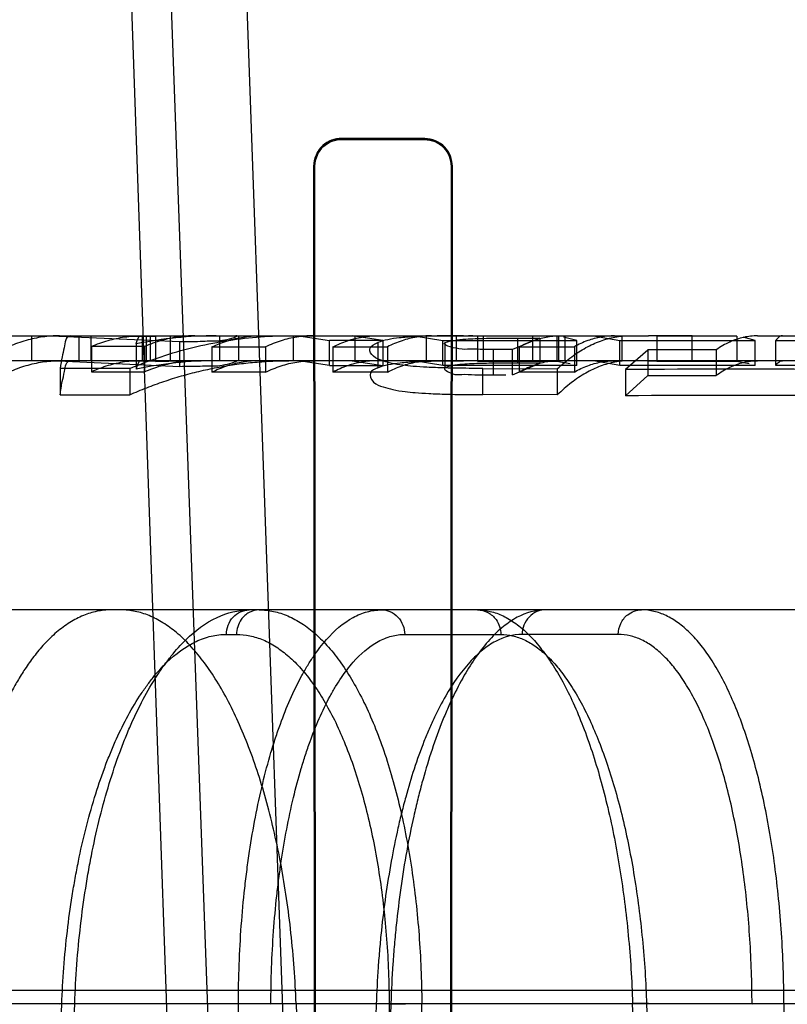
# Model space of a CAD drawing. Header units: millimetres. Extents: x 0 to 297, y 0 to 210.
# Tile 466 of 499: x 242.3335 to 242.3981, y 160.0682 to 160.1512. Entities that reach past the tile are written whole.
import ezdxf

# ---------------------------------------------------------------- set-up
doc = ezdxf.new("R2010")
doc.units = ezdxf.units.MM
doc.header["$LTSCALE"] = 16.335
doc.layers.get('0').update_dxf_attribs({"linetype": 'CONTINUOUS'})
for name, color, linetype in [('AXES_REF', 7, 'CONTINUOUS'), ('INTFCLR_1', 7, 'CONTINUOUS'), ('INTFCLR_144815', 7, 'CONTINUOUS'), ('INTFCLR_72935', 7, 'CONTINUOUS')]:
    doc.layers.add(name, color=color, linetype=linetype)

msp = doc.modelspace()

# ---------------------------------------------------------------- linework, layer by layer
at = {"color": 7, "linetype": 'Continuous'}
for radius in [6.787079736, 6.7865, 6.743039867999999]:
    msp.add_circle((241.4889109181, 154.7114647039), radius, dxfattribs=at)
for radius, start, end in [(6.72, 278.2771290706, 261.7228709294), (6.874, 113.0826918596, 346.8308908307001)]:
    msp.add_arc((241.4889109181, 154.7114647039), radius, start, end, dxfattribs=at)
at = {"layer": 'AXES_REF', "color": 9, "linetype": 'Continuous'}
msp.add_arc((241.4889109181, 154.7114647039), 6.191158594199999, 94.4118118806, 85.5881881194, dxfattribs=at)
at = {"layer": 'INTFCLR_1', "color": 9, "linetype": 'Continuous'}
for p, q in [((242.3606066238, 160.1411158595), (242.3606066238, 160.1412047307)), ((242.3676066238, 160.1411907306), (242.3676066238, 160.1411028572)), ((242.3582510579, 160.1388507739), (242.3583401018, 160.1388507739)), ((242.3698518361, 160.1388507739), (242.3699389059, 160.1388507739))]:
    msp.add_line(p, q, dxfattribs=at)
at = {"layer": 'INTFCLR_1', "color": 6, "linetype": 'Continuous'}
for p, q in [((242.3676066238, 160.1411907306), (242.3606066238, 160.1412047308)), ((242.3676066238, 160.1411028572), (242.3606066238, 160.1411158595)), ((242.3582510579, 160.1388507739), (242.3583357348, 160.0058507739)), ((242.3583401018, 160.1388507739), (242.3584190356, 160.0058507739)), ((242.3697744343, 160.0058507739), (242.3698518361, 160.1388507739)), ((242.3698561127, 160.0058507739), (242.3699389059, 160.1388507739))]:
    msp.add_line(p, q, dxfattribs=at)
for points, knots in [([(242.3606066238, 160.1412047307), (242.3600419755, 160.141205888), (242.3587952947, 160.1407466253), (242.3582501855, 160.13948768), (242.3582510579, 160.1388507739)], [0, 0, 0, 0, 0.4699318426, 1, 1, 1, 1]), ([(242.3606066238, 160.1411158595), (242.3600664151, 160.1411168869), (242.358867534, 160.1406783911), (242.3583393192, 160.139466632), (242.3583401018, 160.1388507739)], [0, 0, 0, 0, 0.467281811, 1, 1, 1, 1]), ([(242.3699389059, 160.1388507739), (242.3699396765, 160.1394271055), (242.3694659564, 160.140665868), (242.3682220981, 160.1411895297), (242.3676066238, 160.1411907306)], [0, 0, 0, 0, 0.4835781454, 1, 1, 1, 1]), ([(242.3698518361, 160.1388507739), (242.3698525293, 160.1394077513), (242.3693938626, 160.1406005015), (242.3681968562, 160.1411017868), (242.3676066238, 160.1411028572)], [0, 0, 0, 0, 0.4855058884, 1, 1, 1, 1])]:
    msp.add_open_spline(points, degree=3, knots=knots, dxfattribs=at)
at = {"layer": 'INTFCLR_144815', "color": 9, "linetype": 'Continuous'}
for p, q in [((242.3467414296, 160.0434175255), (242.3291066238, 160.5483959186)), ((242.3319163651, 160.5483959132), (242.351698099, 160.0022726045)), ((242.3579544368, 160.003166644), (242.3386308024, 160.5483959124)), ((242.3323987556, 160.1245647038), (242.361510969, 160.124564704)), ((242.3345002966, 160.1245647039), (242.3345002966, 160.1224647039)), ((242.3395074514, 160.1224647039), (242.3395074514, 160.1245647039)), ((242.3461611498, 160.1245647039), (242.3461611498, 160.1224647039)), ((242.3503424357, 160.1224647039), (242.3503424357, 160.1245647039)), ((242.3635951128, 160.1245647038), (242.3864598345, 160.1245647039)), ((242.3956365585, 160.1245647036), (242.4163899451, 160.1245647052)), ((242.3754561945, 160.1222634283), (242.3754561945, 160.1243707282)), ((242.3733659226, 160.1234160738), (242.3733659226, 160.1212720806)), ((242.79592904, 160.122464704), (242.1356661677, 160.1224647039)), ((242.3725111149, 160.1196077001), (242.3725111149, 160.1218161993)), ((243.0035594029, 160.1014647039), (242.1770648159, 160.1014647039)), ((242.3509086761, 160.099401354), (242.3517535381, 160.099401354)), ((242.3659251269, 160.099401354), (242.3740164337, 160.099401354)), ((242.3839063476, 160.099401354), (242.3758099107, 160.099401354)), ((243.0809000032, 160.0693955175), (242.0903680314, 160.0693955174)), ((242.1512464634, 160.0682964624), (243.0344403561, 160.0682964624)), ((242.3343641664, 159.9964647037), (242.3370439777, 160.0682232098)), ((242.3354463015, 159.9964647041), (242.3381334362, 160.0682964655)), ((242.3368641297, 160.0682623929), (242.3381334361, 160.0682964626)), ((242.3517372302, 159.9964647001), (242.3519167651, 160.0682964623)), ((242.35465498, 160.0682232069), (242.3519167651, 160.0682964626)), ((242.3635242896, 160.0682232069), (242.3610024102, 159.9964647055)), ((242.3647559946, 160.0682964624), (242.3622268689, 159.9964647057)), ((242.3633809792, 160.0682801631), (242.3647559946, 160.0682964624)), ((242.3646178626, 160.0682232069), (242.3649966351, 159.9964647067)), ((242.3677452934, 159.9964647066), (242.367361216, 160.0682964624)), ((242.387572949, 159.9979918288), (242.3851178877, 160.0682964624)), ((242.386297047, 160.0682232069), (242.3888080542, 159.9964647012)), ((242.3978528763, 160.068296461), (242.3980268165, 159.9979918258))]:
    msp.add_line(p, q, dxfattribs=at)
at = {"layer": 'INTFCLR_144815', "color": 6, "linetype": 'Continuous'}
for p, q in [((242.3361543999, 160.1245647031), (242.3469870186, 160.1240809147)), ((242.338486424, 160.1245647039), (242.338486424, 160.1224647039)), ((242.3405747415, 160.1245647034), (242.3449457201, 160.1244986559)), ((242.3438423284, 160.1224647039), (242.3438423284, 160.1245647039)), ((242.3441428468, 160.1245647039), (242.3441428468, 160.1224647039)), ((242.3444967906, 160.1245647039), (242.3444967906, 160.1224647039)), ((242.3471737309, 160.1245647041), (242.3449457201, 160.1244986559)), ((242.3449457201, 160.1244986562), (242.3449457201, 160.1223961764)), ((242.3519229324, 160.1245647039), (242.3519229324, 160.1224647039)), ((242.3565375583, 160.1245647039), (242.3565375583, 160.1224647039)), ((242.3570014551, 160.1245647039), (242.3595773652, 160.1241737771)), ((242.361510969, 160.124564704), (242.3635951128, 160.1245647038)), ((242.3640858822, 160.1241740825), (242.361510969, 160.1245647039)), ((242.3617465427, 160.1224647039), (242.3617465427, 160.1245647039)), ((242.3667117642, 160.1245647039), (242.3691311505, 160.12417107)), ((242.3677569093, 160.1224647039), (242.3677569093, 160.1245647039)), ((242.3702472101, 160.1245647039), (242.3702472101, 160.1224647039)), ((242.3787299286, 160.1245281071), (242.3720398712, 160.1245281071)), ((242.3720398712, 160.1245273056), (242.3720398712, 160.1224259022)), ((242.3725378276, 160.1245647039), (242.3725378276, 160.1224647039)), ((242.3766983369, 160.1245647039), (242.3766983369, 160.1224647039)), ((242.3787299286, 160.1245281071), (242.3787299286, 160.1224267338)), ((242.3788687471, 160.1245647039), (242.3788687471, 160.1224647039)), ((242.3804128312, 160.1241736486), (242.3792920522, 160.124452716)), ((242.3794163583, 160.1245647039), (242.3794163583, 160.1224647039)), ((242.3818347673, 160.1245647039), (242.3840524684, 160.1241716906)), ((242.3842246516, 160.1224647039), (242.3842246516, 160.1245647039)), ((242.3901281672, 160.1245647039), (242.3864598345, 160.1245647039)), ((242.3871481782, 160.1245269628), (242.3864598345, 160.1245647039)), ((242.3939057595, 160.1245278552), (242.3871481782, 160.1245278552)), ((242.3871481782, 160.1245269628), (242.3871481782, 160.1224255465)), ((242.3901281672, 160.1224647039), (242.3901281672, 160.1245647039)), ((242.3939057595, 160.1245278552), (242.3939057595, 160.1224264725)), ((242.3954432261, 160.1241743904), (242.3944193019, 160.1244526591)), ((242.3395490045, 160.1236675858), (242.3395490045, 160.1215333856)), ((242.3440159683, 160.1236623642), (242.3395490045, 160.1236623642)), ((242.3433147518, 160.1238805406), (242.3433147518, 160.121754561)), ((242.3440159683, 160.1236623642), (242.3440159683, 160.1215279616)), ((242.3469870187, 160.1219626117), (242.3469870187, 160.1240809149)), ((242.3496825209, 160.1236226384), (242.3496825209, 160.1214866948)), ((242.3496825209, 160.1236224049), (242.3541910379, 160.1236224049)), ((242.3541910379, 160.1236224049), (242.3541910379, 160.1214864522)), ((242.3640858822, 160.1241739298), (242.3595773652, 160.1241739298)), ((242.3595773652, 160.1220590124), (242.3595773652, 160.1241737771)), ((242.359875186, 160.1236317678), (242.3644668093, 160.1236317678)), ((242.359875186, 160.1236297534), (242.359875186, 160.1214940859)), ((242.3636491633, 160.1239889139), (242.3636491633, 160.1218670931)), ((242.3640858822, 160.1241740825), (242.3640858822, 160.1220593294)), ((242.3644668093, 160.1236317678), (242.3644668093, 160.1214961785)), ((242.3691311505, 160.1220562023), (242.3691311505, 160.12417107)), ((242.3691311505, 160.1241685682), (242.3804128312, 160.1241685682)), ((242.369338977, 160.1218689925), (242.369338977, 160.1239907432)), ((242.37731273, 160.1243704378), (242.3749887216, 160.1234144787)), ((242.3754561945, 160.1243707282), (242.37731273, 160.1243704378)), ((242.3755756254, 160.1236389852), (242.3802088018, 160.1236389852)), ((242.3755756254, 160.1236366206), (242.3755756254, 160.1215012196)), ((242.37731273, 160.1243704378), (242.37731273, 160.122263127)), ((242.3802088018, 160.1236389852), (242.3802088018, 160.121503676)), ((242.3804128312, 160.1220536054), (242.3804128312, 160.1241685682)), ((242.3840524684, 160.1220568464), (242.3840524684, 160.1241716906)), ((242.3840524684, 160.124169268), (242.3954432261, 160.124169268)), ((242.3954432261, 160.1220543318), (242.3954432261, 160.124169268)), ((242.397169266, 160.122058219), (242.397169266, 160.1241730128)), ((242.397169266, 160.1241668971), (242.4020309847, 160.1241668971)), ((242.3749887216, 160.1234144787), (242.3733659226, 160.1234160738)), ((242.3749887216, 160.1212704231), (242.3749887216, 160.1234144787)), ((242.3863881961, 160.1233674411), (242.3845249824, 160.1217205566)), ((242.3921514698, 160.1233770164), (242.3863881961, 160.1233770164)), ((242.3863881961, 160.1233674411), (242.3863881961, 160.1212215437)), ((242.3921514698, 160.1233770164), (242.3921514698, 160.1212314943)), ((242.3469870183, 160.1219626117), (242.3361544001, 160.1224647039)), ((242.34494572, 160.1223961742), (242.3405747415, 160.1224646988)), ((242.34494572, 160.1223961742), (242.3472037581, 160.12245446)), ((242.3595773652, 160.1220590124), (242.3570014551, 160.1224647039)), ((242.3595773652, 160.1220591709), (242.3640858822, 160.1220591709)), ((242.361510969, 160.1224647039), (242.3640858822, 160.1220593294)), ((242.3691311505, 160.1220562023), (242.3667117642, 160.1224647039)), ((242.3804128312, 160.1220536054), (242.3691311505, 160.1220536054)), ((242.3720398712, 160.1224267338), (242.3787299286, 160.1224267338)), ((242.3749887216, 160.1212704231), (242.37731273, 160.122263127)), ((242.37731273, 160.122263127), (242.3754561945, 160.1222634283)), ((242.3787299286, 160.1224275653), (242.3798530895, 160.1222256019)), ((242.3840524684, 160.1220568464), (242.3818347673, 160.1224647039)), ((242.3954432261, 160.1220543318), (242.3840524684, 160.1220543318)), ((242.3864598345, 160.1224647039), (242.3871481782, 160.1224255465)), ((242.3871481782, 160.1224264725), (242.3939057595, 160.1224264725)), ((242.3939057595, 160.1224273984), (242.3949318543, 160.1222258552)), ((242.4020309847, 160.1220518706), (242.397169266, 160.1220518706)), ((242.3369036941, 160.1218075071), (242.3369036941, 160.1195986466)), ((242.3427671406, 160.1218075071), (242.3369036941, 160.1218075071)), ((242.3395490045, 160.1215279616), (242.3440159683, 160.1215279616)), ((242.3427671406, 160.121805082), (242.3427671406, 160.1195961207)), ((242.3541910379, 160.1214864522), (242.3496825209, 160.1214864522)), ((242.3644668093, 160.1214961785), (242.359875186, 160.1214961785)), ((242.3725111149, 160.1218161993), (242.3787752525, 160.1217923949)), ((242.3733659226, 160.1212720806), (242.3744477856, 160.1212712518)), ((242.3802088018, 160.121503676), (242.3755756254, 160.121503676)), ((242.3787752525, 160.1217923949), (242.3787752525, 160.119582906)), ((242.3845249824, 160.121720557), (242.3845249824, 160.1195080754)), ((242.3845249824, 160.1195080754), (242.3863881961, 160.1212215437)), ((242.3863881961, 160.1212314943), (242.3921514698, 160.1212314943)), ((242.3369036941, 160.1195986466), (242.3427671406, 160.1195986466)), ((242.3787752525, 160.119582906), (242.3725111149, 160.1196077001)), ((242.3567759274, 160.0682964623), (242.3594481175, 159.9964647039)), ((242.3646178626, 160.0682232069), (242.367361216, 160.0682964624)), ((242.3864408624, 160.0682772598), (242.3851178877, 160.0682964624)), ((242.3978528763, 160.0682964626), (242.3951708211, 160.0682232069))]:
    msp.add_line(p, q, dxfattribs=at)
for points in [[(242.3977246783, 160.1245647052), (242.3976693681, 160.1245608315), (242.3976125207, 160.1245487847), (242.397554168, 160.1245279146), (242.3974945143, 160.1244976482), (242.3974334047, 160.1244572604), (242.397370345, 160.1244056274), (242.3973051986, 160.1243416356), (242.3972381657, 160.1242644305), (242.397169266, 160.1241730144)], [(242.3971692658, 160.122058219), (242.3972305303, 160.122143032), (242.3972918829, 160.1222180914), (242.3973533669, 160.1222833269), (242.3974151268, 160.1223387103), (242.3974771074, 160.1223841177), (242.3975390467, 160.1224194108), (242.3976008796, 160.1224445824), (242.3976627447, 160.1224596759), (242.3977246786, 160.1224647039)]]:
    msp.add_lwpolyline(points, dxfattribs=at)
for centre, radius, start, end in [((242.3500581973, 160.0909942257), 0.0335706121, 90.01974746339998, 101.5880537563), ((242.3712921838, 160.1170719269), 0.0074927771, 84.2730515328, 89.9919858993), ((242.3500514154, 160.0901614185), 0.0323032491, 90.00849316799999, 102.0370124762), ((242.3712921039, 160.1152400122), 0.0072246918, 84.0591548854, 89.9910549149), ((242.3936723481, 158.6232672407), 1.4984812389, 89.6815145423, 90.3497599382), ((242.393672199, 158.6816787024), 1.4378584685, 89.66808051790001, 90.36450071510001)]:
    msp.add_arc(centre, radius, start, end, dxfattribs=at)
for points, knots in [([(242.3368405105, 160.1245647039), (242.3363706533, 160.1245647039), (242.3354217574, 160.1244967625), (242.3340095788, 160.1241926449), (242.3330935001, 160.1238624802), (242.332640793, 160.1236675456)], [0, 0, 0, 0, 0.3261958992, 0.6578118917, 1, 1, 1, 1]), ([(242.3377522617, 160.1245647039), (242.3373758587, 160.124564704), (242.3372697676, 160.1235845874), (242.3370421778, 160.1227492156), (242.3369529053, 160.122133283), (242.3369036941, 160.1218044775)], [0, 0, 0, 0, 0.3871318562, 0.6580557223, 1, 1, 1, 1]), ([(242.3395490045, 160.1236675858), (242.3400014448, 160.123862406), (242.3409172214, 160.1241924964), (242.3423293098, 160.124496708), (242.34327843, 160.1245647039), (242.3437485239, 160.1245647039)], [0, 0, 0, 0, 0.3420027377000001, 0.6736244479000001, 1, 1, 1, 1]), ([(242.3427671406, 160.121805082), (242.343632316, 160.122171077), (242.3453842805, 160.1228342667), (242.3480623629, 160.1236108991), (242.3507468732, 160.1241601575), (242.3534488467, 160.1244907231), (242.3552546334, 160.1245647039), (242.3561686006, 160.1245647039)], [0, 0, 0, 0, 0.2046429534, 0.4075900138, 0.6068156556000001, 0.8008983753, 1, 1, 1, 1]), ([(242.3482410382, 160.1245647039), (242.3477726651, 160.1245647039), (242.3468204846, 160.1244967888), (242.3453993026, 160.124190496), (242.3444736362, 160.1238553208), (242.3440159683, 160.1236571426)], [0, 0, 0, 0, 0.3231157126, 0.6559400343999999, 1, 1, 1, 1]), ([(242.3469870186, 160.1240809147), (242.3473301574, 160.1240817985), (242.3479799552, 160.1240861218), (242.3488483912, 160.1240974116), (242.349836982, 160.124165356), (242.3504086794, 160.1240652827), (242.3520401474, 160.1245647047), (242.3517060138, 160.1245647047)], [0, 0, 0, 0, 0.215181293, 0.4039788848, 0.557993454, 0.7904664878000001, 1, 1, 1, 1]), ([(242.3496825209, 160.1236226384), (242.3501101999, 160.1238262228), (242.3509768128, 160.1241723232), (242.3523203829, 160.1244929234), (242.3532248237, 160.1245647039), (242.3536717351, 160.1245647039)], [0, 0, 0, 0, 0.3441007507, 0.6753328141, 1, 1, 1, 1]), ([(242.3581812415, 160.1245647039), (242.3577344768, 160.1245647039), (242.3568300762, 160.1244929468), (242.3554861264, 160.1241723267), (242.3546190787, 160.1238259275), (242.3541910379, 160.1236221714)], [0, 0, 0, 0, 0.3244747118, 0.6556993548, 1, 1, 1, 1]), ([(242.359875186, 160.1236297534), (242.3602728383, 160.1238309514), (242.3610786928, 160.1241742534), (242.3623330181, 160.1244931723), (242.3631782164, 160.1245647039), (242.3635951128, 160.1245647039)], [0, 0, 0, 0, 0.3456816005, 0.6766253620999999, 1, 1, 1, 1]), ([(242.3708622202, 160.1245647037), (242.370548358, 160.1245647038), (242.3699462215, 160.1245636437), (242.3690730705, 160.124557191), (242.3682375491, 160.1245445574), (242.367449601, 160.1245230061), (242.3665233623, 160.1244833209), (242.3655450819, 160.1244099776), (242.3645227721, 160.124264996), (242.3639202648, 160.1240973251), (242.3636491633, 160.1239889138)], [0, 0, 0, 0, 0.1295911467, 0.2486166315, 0.360524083, 0.4746063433, 0.5740607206, 0.7433075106, 0.8794461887, 1, 1, 1, 1]), ([(242.3681775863, 160.1245647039), (242.367761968, 160.1245647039), (242.3669191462, 160.1244935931), (242.3656680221, 160.1241759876), (242.3648635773, 160.1238345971), (242.3644668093, 160.1236337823)], [0, 0, 0, 0, 0.3232225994, 0.6541665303, 1, 1, 1, 1]), ([(242.3755756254, 160.1236366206), (242.3759372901, 160.1238356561), (242.3766710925, 160.1241753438), (242.3778193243, 160.1244933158), (242.3785944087, 160.1245647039), (242.3789756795, 160.1245647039)], [0, 0, 0, 0, 0.348037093, 0.6785574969, 1, 1, 1, 1]), ([(242.3787752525, 160.1217923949), (242.3791602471, 160.1221512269), (242.3799267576, 160.1227948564), (242.3811429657, 160.1235805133), (242.3823679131, 160.1241438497), (242.3836142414, 160.1244873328), (242.3844573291, 160.1245647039), (242.3848732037, 160.1245647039)], [0, 0, 0, 0, 0.2303132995, 0.4368336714, 0.6318746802, 0.8180063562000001, 1, 1, 1, 1]), ([(242.3836005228, 160.1245647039), (242.3832196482, 160.1245647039), (242.3824468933, 160.1244941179), (242.3813014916, 160.1241777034), (242.3805700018, 160.1238396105), (242.3802088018, 160.1236413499)], [0, 0, 0, 0, 0.3219598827, 0.6516998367, 1, 1, 1, 1]), ([(242.3956365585, 160.1245647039), (242.3952445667, 160.1245647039), (242.3944404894, 160.1244720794), (242.3932577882, 160.1240624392), (242.3925162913, 160.123633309), (242.3921514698, 160.1233834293)], [0, 0, 0, 0, 0.3152153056, 0.6444160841, 1, 1, 1, 1]), ([(242.3725111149, 160.1218161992), (242.3721203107, 160.1218176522), (242.3713774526, 160.1218200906), (242.3703212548, 160.1218324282), (242.3693799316, 160.1218535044), (242.3685500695, 160.1218795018), (242.3676450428, 160.12191807), (242.3667257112, 160.1219753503), (242.3657075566, 160.1220769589), (242.3648091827, 160.1222271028), (242.3639763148, 160.1224844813), (242.3632891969, 160.1227435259), (242.3627175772, 160.123577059), (242.3633889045, 160.1238761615), (242.3636491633, 160.1239889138)], [0, 0, 0, 0, 0.1074067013, 0.2041624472, 0.2902927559, 0.3661741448, 0.4323450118, 0.5392413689, 0.6193119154, 0.7133741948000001, 0.7896435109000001, 0.8562493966, 0.9220482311, 1, 1, 1, 1]), ([(242.3733659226, 160.1234160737), (242.3730051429, 160.1234172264), (242.3723699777, 160.1234117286), (242.3713366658, 160.1234519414), (242.370603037, 160.123364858), (242.3689598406, 160.1238186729), (242.369338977, 160.123990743)], [0, 0, 0, 0, 0.261295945, 0.4729296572, 0.6984540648, 1, 1, 1, 1]), ([(242.369338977, 160.123990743), (242.3695800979, 160.1240782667), (242.3701530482, 160.1242159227), (242.3709975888, 160.124286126), (242.3719114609, 160.1243320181), (242.3728900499, 160.1243542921), (242.3740929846, 160.1243688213), (242.3749707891, 160.124370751), (242.3754561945, 160.1243707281)], [0, 0, 0, 0, 0.1251645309, 0.2855980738, 0.4129825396, 0.5716914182, 0.7631496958, 1, 1, 1, 1]), ([(242.332640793, 160.1215333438), (242.3330932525, 160.1217357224), (242.3340074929, 160.1220785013), (242.335420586, 160.1223945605), (242.3363699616, 160.1224647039), (242.3368405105, 160.1224647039)], [0, 0, 0, 0, 0.3433660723, 0.6740281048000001, 1, 1, 1, 1]), ([(242.3369036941, 160.1195954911), (242.3369575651, 160.1199703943), (242.3370546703, 160.1206658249), (242.3372889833, 160.121522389), (242.3374133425, 160.1224647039), (242.3377522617, 160.1224647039)], [0, 0, 0, 0, 0.3757165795, 0.6637987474, 1, 1, 1, 1]), ([(242.3437485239, 160.1224647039), (242.3432774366, 160.1224647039), (242.3423275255, 160.1223944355), (242.3409145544, 160.1220781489), (242.3400009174, 160.1217355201), (242.3395490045, 160.1215333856)], [0, 0, 0, 0, 0.3263602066, 0.6570324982, 1, 1, 1, 1]), ([(242.3427671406, 160.1195961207), (242.3432399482, 160.1198044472), (242.3441926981, 160.1201999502), (242.3456440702, 160.1207277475), (242.3471125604, 160.1211879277), (242.3485962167, 160.121579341), (242.3500930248, 160.1219010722), (242.3516009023, 160.1221522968), (242.3531177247, 160.1223323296), (242.3546412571, 160.1224406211), (242.3556594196, 160.1224647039), (242.3561686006, 160.1224647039)], [0, 0, 0, 0, 0.1122914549, 0.2241151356, 0.335539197, 0.4466367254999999, 0.5574842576, 0.6681617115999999, 0.7787511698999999, 0.8893359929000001, 1, 1, 1, 1]), ([(242.3440159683, 160.1215225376), (242.3444710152, 160.1217272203), (242.3453905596, 160.1220739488), (242.3468123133, 160.122393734), (242.3477676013, 160.1224647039), (242.3482410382, 160.1224647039)], [0, 0, 0, 0, 0.3434680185, 0.674102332, 1, 1, 1, 1]), ([(242.3517060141, 160.1224647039), (242.3520412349, 160.1224647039), (242.3503103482, 160.1219178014), (242.3497158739, 160.1220464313), (242.3486701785, 160.121975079), (242.3478531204, 160.12196684), (242.3472811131, 160.1219633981), (242.3469870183, 160.1219626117)], [0, 0, 0, 0, 0.2100024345, 0.4763153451, 0.6444587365, 0.8157606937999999, 1, 1, 1, 1]), ([(242.3536717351, 160.1224647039), (242.3532238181, 160.1224647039), (242.3523184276, 160.1223905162), (242.350973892, 160.12205709), (242.3501096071, 160.1216978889), (242.3496825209, 160.1214866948)], [0, 0, 0, 0, 0.3245536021, 0.6547712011, 1, 1, 1, 1]), ([(242.3541910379, 160.1214862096), (242.3546187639, 160.1216977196), (242.3554837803, 160.1220573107), (242.3568287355, 160.1223906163), (242.3577337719, 160.1224647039), (242.3581812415, 160.1224647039)], [0, 0, 0, 0, 0.345653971, 0.6758567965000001, 1, 1, 1, 1]), ([(242.3635951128, 160.1224647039), (242.3631772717, 160.1224647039), (242.3623310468, 160.1223907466), (242.3610757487, 160.1220590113), (242.3602722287, 160.121702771), (242.359875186, 160.1214940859)], [0, 0, 0, 0, 0.3231668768, 0.6530862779, 1, 1, 1, 1]), ([(242.3636491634, 160.1218670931), (242.3639313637, 160.1219842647), (242.3645622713, 160.1221631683), (242.3656214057, 160.1223124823), (242.3666329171, 160.1223867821), (242.3675692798, 160.1224255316), (242.3683503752, 160.1224460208), (242.369156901, 160.1224576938), (242.3699915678, 160.1224637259), (242.3705648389, 160.1224647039), (242.3708622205, 160.1224647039)], [0, 0, 0, 0, 0.1260955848, 0.268811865, 0.4409940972, 0.5444170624, 0.65554961, 0.7634275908, 0.8772789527, 1, 1, 1, 1]), ([(242.3644668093, 160.1214982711), (242.364863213, 160.1217066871), (242.3656656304, 160.1220610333), (242.3669177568, 160.1223912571), (242.3677613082, 160.1224647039), (242.3681775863, 160.1224647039)], [0, 0, 0, 0, 0.3472846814, 0.6772005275, 1, 1, 1, 1]), ([(242.3754561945, 160.1222634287), (242.3750734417, 160.1222634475), (242.3743788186, 160.1222625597), (242.3734341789, 160.1222535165), (242.3725919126, 160.1222399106), (242.3717953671, 160.1222184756), (242.3709708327, 160.1221732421), (242.370148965, 160.1220978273), (242.3696008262, 160.1219676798), (242.369338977, 160.1218689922)], [0, 0, 0, 0, 0.1866949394, 0.3388131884, 0.4607812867, 0.5975805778, 0.7274557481, 0.8635081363, 1, 1, 1, 1]), ([(242.3789756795, 160.1224647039), (242.3785935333, 160.1224647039), (242.3778173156, 160.1223908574), (242.3766681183, 160.122060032), (242.3759366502, 160.121707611), (242.3755756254, 160.1215012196)], [0, 0, 0, 0, 0.3210980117, 0.6505772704, 1, 1, 1, 1]), ([(242.3848732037, 160.1224647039), (242.3844550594, 160.1224647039), (242.3836085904, 160.1223835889), (242.3823578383, 160.1220243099), (242.3811254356, 160.1214336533), (242.3799123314, 160.1206148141), (242.3791516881, 160.1199483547), (242.3787752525, 160.119582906)], [0, 0, 0, 0, 0.1815097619, 0.3665498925, 0.5621461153, 0.7722582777, 1, 1, 1, 1]), ([(242.3802088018, 160.1215061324), (242.3805694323, 160.12171176), (242.3812997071, 160.1220625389), (242.3824460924, 160.1223913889), (242.383219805, 160.1224647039), (242.3836005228, 160.1224647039)], [0, 0, 0, 0, 0.3497590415, 0.6792381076, 1, 1, 1, 1]), ([(242.3921514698, 160.1212381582), (242.3925140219, 160.1214962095), (242.3932526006, 160.1219409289), (242.3944362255, 160.1223678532), (242.3952437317, 160.1224647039), (242.3956365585, 160.1224647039)], [0, 0, 0, 0, 0.3561166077, 0.6856431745, 1, 1, 1, 1]), ([(242.3636491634, 160.1218670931), (242.3634220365, 160.1217649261), (242.3627915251, 160.1215227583), (242.3632697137, 160.1205191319), (242.3640904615, 160.1202673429), (242.3649821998, 160.1199949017), (242.3658952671, 160.1198555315), (242.3669021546, 160.1197605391), (242.3680694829, 160.1196894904), (242.3692543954, 160.1196490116), (242.3703980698, 160.1196233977), (242.371417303, 160.1196116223), (242.3721340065, 160.1196091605), (242.3725111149, 160.1196077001)], [0, 0, 0, 0, 0.0683859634, 0.1435097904, 0.2247412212, 0.3045688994, 0.3990756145, 0.4776571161, 0.5823334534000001, 0.7201154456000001, 0.8031998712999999, 0.8964490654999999, 1, 1, 1, 1]), ([(242.369338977, 160.1218689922), (242.3691153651, 160.12176362), (242.3700884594, 160.121200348), (242.3707650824, 160.1213590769), (242.3720053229, 160.1212497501), (242.3728525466, 160.1212737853), (242.3733659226, 160.1212720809)], [0, 0, 0, 0, 0.1760296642, 0.3780551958, 0.6344192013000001, 1, 1, 1, 1]), ([(242.3411876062, 160.1014647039), (242.3407954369, 160.1014647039), (242.3399992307, 160.1013827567), (242.3388265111, 160.1010176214), (242.3376774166, 160.1004151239), (242.3365747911, 160.0995919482), (242.3355693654, 160.0986109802), (242.334693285, 160.0975601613), (242.3339503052, 160.096512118), (242.3333175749, 160.0954928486), (242.3327745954, 160.0945139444), (242.3323066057, 160.0935837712), (242.3319018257, 160.0927072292), (242.3315458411, 160.0918753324), (242.3312061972, 160.09102423), (242.3308553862, 160.0900789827), (242.3304777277, 160.0889732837), (242.3300752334, 160.0876775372), (242.3296530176, 160.0861607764), (242.3292161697, 160.0843747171), (242.3287762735, 160.0822715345), (242.3283567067, 160.0798304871), (242.3279955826, 160.0771211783), (242.3277208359, 160.0742358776), (242.3275481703, 160.0712823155), (242.3275027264, 160.0692914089), (242.3274973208, 160.0682964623)], [0, 0, 0, 0, 0.0306294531, 0.0620101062, 0.09538140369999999, 0.1314721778, 0.169100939, 0.2048351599, 0.2381866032, 0.2693600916, 0.2984882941, 0.325587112, 0.3506676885, 0.3738839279, 0.3962513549, 0.4222322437, 0.4526222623, 0.4874964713, 0.5281890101, 0.5755701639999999, 0.6310790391, 0.6959738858, 0.7689735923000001, 0.844502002, 0.9222908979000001, 1, 1, 1, 1]), ([(242.3567759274, 160.0682964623), (242.3567390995, 160.0692866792), (242.3566311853, 160.071266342), (242.3563657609, 160.0742181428), (242.3559978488, 160.0771214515), (242.3555331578, 160.0799329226), (242.3549790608, 160.0826232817), (242.3543402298, 160.0851832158), (242.3536185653, 160.0876089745), (242.3528176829, 160.0898872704), (242.3519461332, 160.0919941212), (242.3510117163, 160.0939140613), (242.3500210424, 160.0956370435), (242.3489773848, 160.0971578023), (242.3478884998, 160.0984640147), (242.3467636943, 160.0995447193), (242.3456124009, 160.1003926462), (242.3444381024, 160.1010055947), (242.3432432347, 160.1013796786), (242.3424314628, 160.1014647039), (242.3420324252, 160.1014647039)], [0, 0, 0, 0, 0.0767548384, 0.1535349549, 0.2295210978, 0.3033898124, 0.3742104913, 0.4422318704, 0.5077000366, 0.5701767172, 0.6292117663, 0.6842115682, 0.7354587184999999, 0.7830224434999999, 0.8269051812, 0.8669571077, 0.9035587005, 0.9372944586, 0.9690907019, 1, 1, 1, 1]), ([(242.3536716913, 160.1014647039), (242.3540756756, 160.1014647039), (242.3549017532, 160.1013766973), (242.356118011, 160.100982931), (242.357307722, 160.1003326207), (242.3584567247, 160.0994382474), (242.3595576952, 160.0983126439), (242.3606069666, 160.0969656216), (242.3616019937, 160.0954032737), (242.3625368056, 160.0936351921), (242.3634029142, 160.0916780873), (242.364194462, 160.0895475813), (242.364907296, 160.0872578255), (242.3655379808, 160.0848201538), (242.3660809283, 160.0822557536), (242.3665310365, 160.0795914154), (242.366886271, 160.0768487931), (242.3671459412, 160.0740476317), (242.3673104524, 160.0711894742), (242.3673551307, 160.0692674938), (242.3673612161, 160.0682964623)], [0, 0, 0, 0, 0.0315611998, 0.0643441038, 0.0992563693, 0.1369443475, 0.1776898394, 0.221957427, 0.2701061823, 0.3222178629, 0.3780613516, 0.4371902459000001, 0.4996835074, 0.5653349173, 0.6338330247, 0.704405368, 0.7763792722, 0.8498398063, 0.9241368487, 1, 1, 1, 1]), ([(242.3720562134, 160.1014647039), (242.3724154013, 160.1014647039), (242.3731575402, 160.1013745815), (242.3742500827, 160.1009761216), (242.3753269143, 160.1003184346), (242.3763728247, 160.0994149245), (242.37738072, 160.0982809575), (242.3783477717, 160.0969272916), (242.3792722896, 160.0953587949), (242.3801493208, 160.0935838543), (242.3809698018, 160.0916221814), (242.381728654, 160.0894901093), (242.3824219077, 160.0872013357), (242.3830467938, 160.084765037), (242.3835972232, 160.0822045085), (242.384068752, 160.0795461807), (242.3844582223, 160.0768186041), (242.384765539, 160.0740317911), (242.3849910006, 160.0711862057), (242.3850849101, 160.0692671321), (242.3851178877, 160.0682964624)], [0, 0, 0, 0, 0.0285285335, 0.0587379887, 0.09169627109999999, 0.128193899, 0.168121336, 0.2119204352, 0.2601251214, 0.3125755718, 0.3690460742, 0.4289151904, 0.4922453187, 0.5589234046, 0.6286260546, 0.7002119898, 0.7733138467, 0.8474223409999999, 0.9228599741, 1, 1, 1, 1]), ([(242.3978528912, 160.0682964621), (242.3978495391, 160.0692850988), (242.3978127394, 160.0712576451), (242.397666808, 160.0741958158), (242.3974308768, 160.0770827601), (242.3971079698, 160.0798836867), (242.396701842, 160.0825733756), (242.3962164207, 160.0851374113), (242.3956542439, 160.0875670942), (242.3950184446, 160.0898483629), (242.3943153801, 160.0919586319), (242.3935512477, 160.0938821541), (242.3927316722, 160.0956091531), (242.3918595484, 160.0971340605), (242.3909404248, 160.0984456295), (242.3899825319, 160.0995313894), (242.3889926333, 160.1003848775), (242.3879754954, 160.1010019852), (242.3869309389, 160.1013792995), (242.386216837, 160.1014647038), (242.3858665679, 160.1014647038)], [0, 0, 0, 0, 0.0791848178, 0.1579882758, 0.235584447, 0.3111426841, 0.3837692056, 0.4534084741, 0.5201040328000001, 0.5834554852, 0.6430198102, 0.6981752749, 0.7491303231, 0.7960039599, 0.838713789, 0.8771903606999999, 0.9116808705, 0.9430134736, 0.9719453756, 1, 1, 1, 1])]:
    msp.add_open_spline(points, degree=3, knots=knots, dxfattribs=at)
for points in [[(242.3433147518, 160.1238805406), (242.3433910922, 160.1241356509), (242.3434608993, 160.1245647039), (242.343727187, 160.1245647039)], [(242.343727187, 160.1224647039), (242.3434534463, 160.1224647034), (242.3433905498, 160.1220175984), (242.3433147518, 160.121754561)]]:
    msp.add_open_spline(points, degree=3, dxfattribs=at)
at = {"layer": 'INTFCLR_144815', "color": 9, "linetype": 'Continuous'}
for points, knots in [([(242.3381334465, 160.0682964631), (242.3382132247, 160.0704855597), (242.3384553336, 160.0737390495), (242.3389636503, 160.077491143), (242.3393140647, 160.0795774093), (242.3398778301, 160.0825358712), (242.3406945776, 160.0858444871), (242.3417473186, 160.0889967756), (242.3423880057, 160.0906602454), (242.3433237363, 160.0928752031), (242.3443923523, 160.0949417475), (242.3456438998, 160.0967810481), (242.3464316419, 160.0978201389), (242.3477823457, 160.0993266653), (242.3498913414, 160.100946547), (242.3518995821, 160.1014647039), (242.3528268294, 160.1014647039)], [0, 0, 0, 0, 0.1699423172, 0.2527602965, 0.2936839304, 0.3340442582, 0.4864116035, 0.5575497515, 0.5917571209, 0.6246693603, 0.744126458, 0.771228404, 0.7972154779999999, 0.8452205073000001, 0.9280643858, 1, 1, 1, 1]), ([(242.3509086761, 160.099401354), (242.3509128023, 160.0996601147), (242.3510144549, 160.1001950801), (242.3515445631, 160.1010911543), (242.3523357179, 160.1014647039), (242.3528268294, 160.1014647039)], [0, 0, 0, 0, 0.2529398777, 0.5199972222, 1, 1, 1, 1]), ([(242.3536716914, 160.1014647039), (242.353379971, 160.1014647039), (242.3527767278, 160.1013075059), (242.351993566, 160.1005916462), (242.3517604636, 160.0998356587), (242.3517535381, 160.099401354)], [0, 0, 0, 0, 0.2837306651, 0.577536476, 1, 1, 1, 1]), ([(242.3519167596, 160.0682964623), (242.351924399, 160.0704824), (242.3520446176, 160.0737318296), (242.3523868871, 160.0774890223), (242.3526371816, 160.0795764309), (242.3530499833, 160.0825277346), (242.3536745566, 160.0858308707), (242.3545179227, 160.0889928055), (242.3550377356, 160.0906584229), (242.3557978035, 160.0928610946), (242.3566797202, 160.0949245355), (242.3577419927, 160.0967784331), (242.3584068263, 160.0978139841), (242.3595399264, 160.0993018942), (242.3610533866, 160.1006528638), (242.3627315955, 160.1013511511), (242.3635625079, 160.1014647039), (242.3639649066, 160.1014647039)], [0, 0, 0, 0, 0.1750157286, 0.2600612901, 0.302010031, 0.3433244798, 0.4986593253, 0.5707200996, 0.6052293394, 0.6383271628, 0.7573161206, 0.7839666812, 0.8093592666, 0.8557594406, 0.9337808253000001, 0.9677823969, 1, 1, 1, 1]), ([(242.3639649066, 160.1014647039), (242.3642079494, 160.1014647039), (242.3647239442, 160.1013598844), (242.3653847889, 160.1008950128), (242.3658186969, 160.1001971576), (242.365920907, 160.0996603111), (242.3659251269, 160.099401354)], [0, 0, 0, 0, 0.2326867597, 0.4888628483, 0.7520440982, 1, 1, 1, 1]), ([(242.377770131, 160.1014647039), (242.3769534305, 160.101464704), (242.3756597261, 160.101082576), (242.3743902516, 160.1002085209), (242.3736438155, 160.0995515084), (242.3724142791, 160.0982875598), (242.3711497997, 160.0964253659), (242.3700741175, 160.0943424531), (242.3694537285, 160.0929639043), (242.3684915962, 160.0906177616), (242.3676912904, 160.0881142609), (242.3670114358, 160.0854937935), (242.3665623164, 160.083584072), (242.3658551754, 160.0800646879), (242.3653524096, 160.0764472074), (242.3650493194, 160.0732636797), (242.3648788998, 160.0710635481), (242.3647939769, 160.0694054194), (242.3647559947, 160.0682964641)], [0, 0, 0, 0, 0.0649652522, 0.1020546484, 0.1223821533, 0.143958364, 0.2422123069, 0.299625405, 0.3304746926, 0.3624177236, 0.5013178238, 0.5389931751, 0.5777821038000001, 0.6573537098, 0.8244727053, 0.8679632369, 0.9117353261, 1, 1, 1, 1]), ([(242.3720562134, 160.1014647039), (242.3723539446, 160.1014647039), (242.372966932, 160.1013091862), (242.3737677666, 160.1005970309), (242.3740093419, 160.0998365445), (242.3740164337, 160.099401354)], [0, 0, 0, 0, 0.2866264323, 0.580985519, 1, 1, 1, 1]), ([(242.377770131, 160.1014647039), (242.3775270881, 160.1014647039), (242.377011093, 160.1013598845), (242.3763502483, 160.1008950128), (242.37591634, 160.1001971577), (242.3758141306, 160.0996603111), (242.3758099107, 160.099401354)], [0, 0, 0, 0, 0.2326868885, 0.4888629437, 0.7520441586, 1, 1, 1, 1]), ([(242.3839063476, 160.099401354), (242.3839115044, 160.0997178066), (242.3840585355, 160.1003500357), (242.384712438, 160.1011949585), (242.3854544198, 160.1014647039), (242.3858665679, 160.1014647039)], [0, 0, 0, 0, 0.3048584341, 0.6030048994, 1, 1, 1, 1]), ([(242.3370439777, 160.0682232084), (242.337120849, 160.0702810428), (242.3373514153, 160.0733394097), (242.3378333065, 160.0768662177), (242.3381649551, 160.0788272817), (242.3386982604, 160.0816083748), (242.3394697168, 160.0847186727), (242.3404638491, 160.0876815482), (242.34106864, 160.0892451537), (242.3419516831, 160.0913275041), (242.3429600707, 160.0932700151), (242.3441399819, 160.0949987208), (242.3448829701, 160.0959754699), (242.3461540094, 160.0973922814), (242.3478129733, 160.0986508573), (242.3495975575, 160.0992956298), (242.3504795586, 160.0994013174), (242.3509086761, 160.099401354)], [0, 0, 0, 0, 0.1697675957, 0.2525054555, 0.2933923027, 0.3337174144, 0.4859627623, 0.5570545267, 0.5912429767, 0.6241394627, 0.7435587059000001, 0.7706573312, 0.7966438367, 0.8446559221, 0.9275497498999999, 0.9646232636, 1, 1, 1, 1]), ([(242.3517535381, 160.099401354), (242.352131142, 160.0994012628), (242.3528998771, 160.0993208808), (242.3540298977, 160.0989590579), (242.3551339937, 160.098364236), (242.3562054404, 160.0975432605), (242.3572377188, 160.0965033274), (242.3582248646, 160.0952527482), (242.3591613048, 160.0938005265), (242.3600408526, 160.0921561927), (242.3608582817, 160.0903310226), (242.3616072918, 160.0883375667), (242.3622832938, 160.0861901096), (242.3628811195, 160.083903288), (242.3633969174, 160.0814926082), (242.3638266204, 160.0789749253), (242.3641671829, 160.0763691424), (242.3644164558, 160.0736951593), (242.3645721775, 160.0709724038), (242.3646130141, 160.069142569), (242.3646178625, 160.0682232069)], [0, 0, 0, 0, 0.0313772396, 0.06368445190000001, 0.09799733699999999, 0.1350731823, 0.1754485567, 0.2194464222, 0.2672281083, 0.3188505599, 0.3742559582, 0.4332890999, 0.4957064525, 0.5612499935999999, 0.6296278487, 0.7004938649, 0.7734260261, 0.847946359, 0.9236039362, 1, 1, 1, 1]), ([(242.35465498, 160.0682232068), (242.3546602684, 160.0702779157), (242.3547701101, 160.0733322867), (242.3550879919, 160.0768641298), (242.355320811, 160.0788263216), (242.3557053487, 160.0816004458), (242.3562885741, 160.0847052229), (242.3570766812, 160.0876776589), (242.3575626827, 160.089243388), (242.3582734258, 160.0913136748), (242.3590985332, 160.0932532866), (242.3600932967, 160.0949962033), (242.3607158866, 160.0959695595), (242.3617770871, 160.0973677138), (242.363195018, 160.098637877), (242.3647685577, 160.0992947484), (242.3655477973, 160.0994013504), (242.3659251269, 160.099401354)], [0, 0, 0, 0, 0.1751199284, 0.2602092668, 0.3021790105, 0.343512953, 0.4989085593, 0.5709858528, 0.6055004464, 0.6386024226, 0.7575788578, 0.7842206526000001, 0.8096020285, 0.85597166, 0.9338968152, 0.9678408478, 1, 1, 1, 1]), ([(242.3758099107, 160.099401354), (242.3750405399, 160.0994013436), (242.373821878, 160.0990423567), (242.3726252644, 160.0982204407), (242.371921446, 160.0976029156), (242.3707624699, 160.0964151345), (242.3695699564, 160.0946646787), (242.3685548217, 160.0927064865), (242.3679692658, 160.0914106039), (242.3670610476, 160.0892054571), (242.3663050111, 160.0868521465), (242.365662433, 160.0843887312), (242.3652379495, 160.0825936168), (242.3645695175, 160.0792854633), (242.3640927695, 160.0758850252), (242.3638045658, 160.0728924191), (242.3636423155, 160.0708243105), (242.3635609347, 160.0692656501), (242.3635242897, 160.0682232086)], [0, 0, 0, 0, 0.06506670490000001, 0.1022049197, 0.1225520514, 0.1441456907, 0.2424452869, 0.2998701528, 0.3307214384, 0.3626633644, 0.5015432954, 0.5392081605, 0.5779844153, 0.6575258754, 0.8245684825, 0.8680362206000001, 0.9117848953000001, 1, 1, 1, 1]), ([(242.3740164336, 160.099401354), (242.3743503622, 160.0994013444), (242.3750374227, 160.0993186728), (242.3760464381, 160.0989540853), (242.3770371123, 160.0983562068), (242.3780042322, 160.0975343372), (242.3789430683, 160.0964950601), (242.3798487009, 160.0952457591), (242.380716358, 160.0937947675), (242.3815402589, 160.0921514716), (242.3823152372, 160.0903271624), (242.3830351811, 160.0883345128), (242.3836955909, 160.0861877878), (242.3842914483, 160.0839016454), (242.3848188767, 160.0814915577), (242.3852737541, 160.0789743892), (242.3856528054, 160.0763690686), (242.3859535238, 160.073695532), (242.386173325, 160.0709731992), (242.3862648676, 160.069142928), (242.386297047, 160.0682232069)], [0, 0, 0, 0, 0.0282206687, 0.05786111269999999, 0.0900247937, 0.1254857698, 0.1647483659, 0.2081088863, 0.2556856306, 0.3074706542, 0.3633432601, 0.4230987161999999, 0.4864471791, 0.5530904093, 0.6227007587, 0.6948965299, 0.7692192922, 0.845156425, 0.9222258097, 1, 1, 1, 1]), ([(242.3951708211, 160.0682232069), (242.3951686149, 160.069143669), (242.3951366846, 160.0709754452), (242.3950053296, 160.0737009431), (242.3947913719, 160.0763764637), (242.3944969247, 160.0789821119), (242.3941239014, 160.081498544), (242.3936749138, 160.0839078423), (242.3931534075, 160.0861935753), (242.3925627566, 160.0883400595), (242.3919075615, 160.090332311), (242.391191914, 160.0921560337), (242.3904215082, 160.093798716), (242.3896009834, 160.0952493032), (242.3887356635, 160.0964984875), (242.3878300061, 160.0975376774), (242.3868889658, 160.0983591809), (242.3859172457, 160.0989563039), (242.3849199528, 160.0993197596), (242.3842385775, 160.0994013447), (242.3839063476, 160.099401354)], [0, 0, 0, 0, 0.07841376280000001, 0.1560430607, 0.2324168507, 0.3070273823, 0.3793873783, 0.4490860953, 0.5157560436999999, 0.5790525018, 0.63867212, 0.6943351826, 0.745847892, 0.7931114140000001, 0.8361472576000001, 0.8750885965, 0.9102469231, 0.942168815, 0.9716975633, 1, 1, 1, 1])]:
    msp.add_open_spline(points, degree=3, knots=knots, dxfattribs=at)
at = {"layer": 'INTFCLR_72935', "color": 9, "linetype": 'Continuous'}
for p, q in [((242.3606066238, 160.1412047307), (242.3606066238, 160.1411158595)), ((242.3676066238, 160.1411028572), (242.3676066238, 160.1411907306)), ((242.3583401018, 160.1388507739), (242.3582510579, 160.1388507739)), ((242.3699389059, 160.1388507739), (242.3698518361, 160.1388507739))]:
    msp.add_line(p, q, dxfattribs=at)
at = {"layer": 'INTFCLR_72935', "color": 6, "linetype": 'Continuous'}
for p, q in [((242.3676066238, 160.1411907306), (242.3606066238, 160.1412047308)), ((242.3606066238, 160.1411158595), (242.3676066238, 160.1411028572)), ((242.3582510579, 160.1388507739), (242.3583357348, 160.0058507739)), ((242.3584190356, 160.0058507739), (242.3583401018, 160.1388507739)), ((242.3698518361, 160.1388507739), (242.3697744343, 160.0058507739)), ((242.3698561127, 160.0058507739), (242.3699389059, 160.1388507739))]:
    msp.add_line(p, q, dxfattribs=at)
for points, knots in [([(242.3606066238, 160.1412047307), (242.3600396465, 160.1412058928), (242.3587925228, 160.1407439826), (242.3582501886, 160.1394853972), (242.3582510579, 160.1388507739)], [0, 0, 0, 0, 0.4718520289, 1, 1, 1, 1]), ([(242.3583401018, 160.1388507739), (242.3583394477, 160.1393655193), (242.3587502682, 160.1405591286), (242.3599660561, 160.1411170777), (242.3606066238, 160.1411158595)], [0, 0, 0, 0, 0.4455459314, 1, 1, 1, 1]), ([(242.3699389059, 160.1388507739), (242.3699396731, 160.1394245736), (242.3694688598, 160.1406628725), (242.3682245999, 160.1411895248), (242.3676066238, 160.1411907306)], [0, 0, 0, 0, 0.4814658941, 1, 1, 1, 1]), ([(242.3676066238, 160.1411028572), (242.3681790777, 160.1411018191), (242.3693731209, 160.1406215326), (242.3698525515, 160.139425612), (242.3698518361, 160.1388507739)], [0, 0, 0, 0, 0.498961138, 1, 1, 1, 1])]:
    msp.add_open_spline(points, degree=3, knots=knots, dxfattribs=at)

doc.saveas('drawing.dxf')
